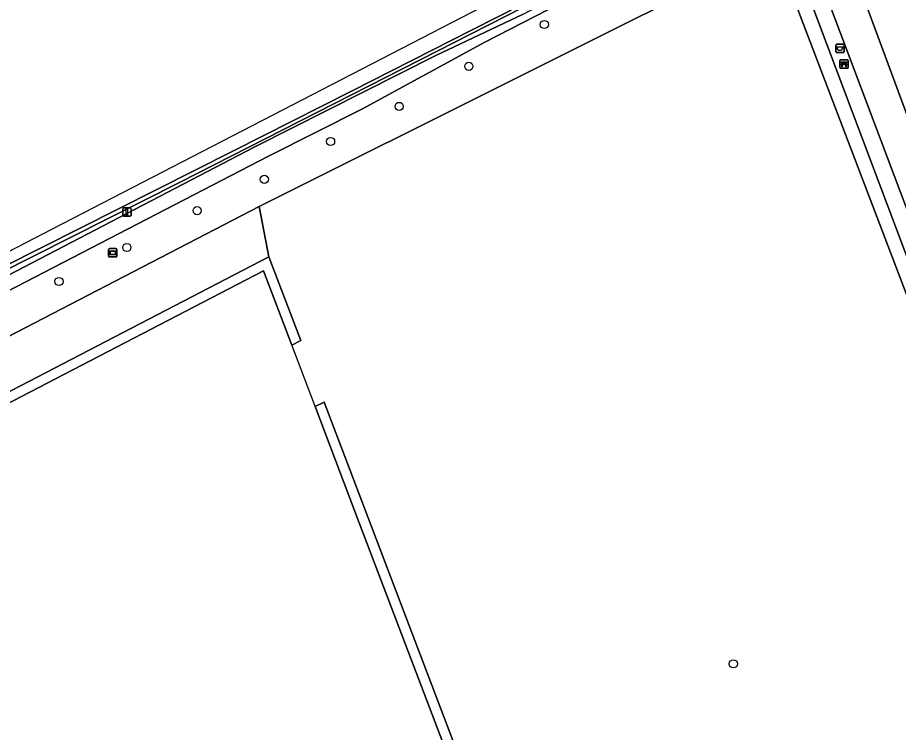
# Model space of a CAD drawing. Extents: x 164494 to 166241, y 382475 to 384495.
# Drawn here: x 164898.8 to 165004.2, y 383629.1 to 383714.6 of the extents above; entities that cross this region are included whole.
import ezdxf

# ---------------------------------------------------------------- set-up
doc = ezdxf.new("R2010")
doc.units = 0
for name, color, linetype in [('IMGEO_Afvalbak', 7, 'Continuous'), ('IMGEO_Bank', 7, 'Continuous'), ('IMGEO_Berm_halfverhard', 7, 'Continuous'), ('IMGEO_Boom', 7, 'Continuous'), ('IMGEO_Bouwland', 7, 'Continuous'), ('IMGEO_Groenvoorziening', 7, 'Continuous'), ('IMGEO_Haag', 7, 'Continuous'), ('IMGEO_Hek', 7, 'Continuous'), ('IMGEO_Lichtmast', 7, 'Continuous'), ('IMGEO_Loofbos', 7, 'Continuous'), ('IMGEO_Rijbaan_lokaal_gesloten', 7, 'Continuous'), ('IMGEO_Verklikker', 7, 'Continuous'), ('IMGEO_Voetpad_halfverhard', 7, 'Continuous'), ('IMGEO_Waterloop', 7, 'Continuous')]:
    doc.layers.add(name, color=color, linetype=linetype)

msp = doc.modelspace()

# ---------------------------------------------------------------- linework, layer by layer
at = {"layer": 'IMGEO_Afvalbak'}
for p, q in [((164996.75, 383710.53), (164996.75, 383711.33)), ((164996.75, 383711.33), (164996.75, 383710.53)), ((164996.85, 383711.43), (164997.64, 383711.43)), ((164997.64, 383711.43), (164996.85, 383711.43)), ((164997.74, 383711.33), (164997.74, 383710.53)), ((164997.74, 383710.53), (164997.74, 383711.33)), ((164997.64, 383710.43), (164996.85, 383710.43)), ((164996.85, 383710.43), (164997.64, 383710.43))]:
    msp.add_line(p, q, dxfattribs=at)
msp.add_lwpolyline([(164996.89, 383711.14), (164997.6, 383711.14), (164997.45, 383710.67), (164997.04, 383710.67), (164996.89, 383711.14)], dxfattribs=at)
for centre, start, end in [((164996.85, 383711.33), 90, 180), ((164996.85, 383711.33), 90, 180), ((164996.85, 383710.53), 180, 270), ((164996.85, 383710.53), 180, 270), ((164997.64, 383711.33), 0, 90), ((164997.64, 383711.33), 360, 90), ((164997.64, 383710.53), 270, 0), ((164997.64, 383710.53), 270, 0)]:
    msp.add_arc(centre, 0.1, start, end, dxfattribs=at)
at = {"layer": 'IMGEO_Bank'}
for p, q in [((164997.24, 383708.63), (164997.24, 383709.47)), ((164997.24, 383709.47), (164997.24, 383708.63)), ((164997.31, 383709.55), (164998.15, 383709.55)), ((164998.15, 383709.55), (164997.31, 383709.55)), ((164998.24, 383709.48), (164998.24, 383708.64)), ((164998.24, 383708.64), (164998.24, 383709.48)), ((164998.16, 383708.55), (164997.32, 383708.55)), ((164997.32, 383708.55), (164998.16, 383708.55)), ((164997.93, 383708.95), (164997.54, 383708.95)), ((164997.55, 383709.06), (164997.55, 383709.16)), ((164997.59, 383709.16), (164997.59, 383709.06)), ((164997.88, 383709.17), (164997.6, 383709.17)), ((164997.6, 383709.05), (164997.88, 383709.05)), ((164997.88, 383709.06), (164997.88, 383709.16)), ((164997.93, 383709.16), (164997.93, 383709.06))]:
    msp.add_line(p, q, dxfattribs=at)
for points in [[(164997.48, 383708.95), (164997.34, 383708.95), (164997.45, 383709.05), (164997.54, 383709.05)], [(164997.54, 383709.17), (164997.45, 383709.17), (164997.45, 383709.33), (164998.02, 383709.33), (164998.02, 383709.17), (164997.93, 383709.17)], [(164997.53, 383708.94), (164997.53, 383708.73), (164997.49, 383708.73), (164997.49, 383708.94)], [(164997.93, 383709.05), (164998.02, 383709.05), (164998.13, 383708.95), (164997.99, 383708.95)], [(164997.98, 383708.94), (164997.98, 383708.73), (164997.94, 383708.73), (164997.94, 383708.94)]]:
    msp.add_lwpolyline(points, dxfattribs=at)
for centre, radius, start, end in [((164997.31, 383709.47), 0.0779, 92.4484, 184.2845), ((164997.31, 383709.47), 0.0779, 92.4484, 184.2845), ((164998.16, 383709.47), 0.0779, 2.4484, 94.2845), ((164998.16, 383709.47), 0.0779, 2.4484, 94.2845), ((164997.31, 383708.63), 0.0779, 182.4484, 274.2845), ((164997.31, 383708.63), 0.0779, 182.4484, 274.2845), ((164997.48, 383708.94), 0.00671, 2.8957, 87.1043), ((164997.54, 383708.94), 0.00671, 92.8957, 177.1043), ((164997.54, 383709.16), 0.00671, 2.8957, 87.1043), ((164997.54, 383709.06), 0.00671, 272.8957, 357.1043), ((164997.6, 383709.16), 0.00671, 92.8957, 177.1043), ((164997.6, 383709.06), 0.00671, 182.8957, 267.1043), ((164997.88, 383709.16), 0.00671, 2.8957, 87.1043), ((164997.88, 383709.06), 0.00671, 272.8957, 357.1043), ((164997.93, 383709.16), 0.00671, 92.8957, 177.1043), ((164997.93, 383709.06), 0.00671, 182.8957, 267.1043), ((164997.93, 383708.94), 0.00671, 2.8957, 87.1043), ((164997.99, 383708.94), 0.00671, 92.8957, 177.1043), ((164998.16, 383708.63), 0.0779, 272.4484, 4.2845), ((164998.16, 383708.63), 0.0779, 272.4484, 4.2845)]:
    msp.add_arc(centre, radius, start, end, dxfattribs=at)
at = {"layer": 'IMGEO_Berm_halfverhard'}
for points in [[(164857.49, 383664.27), (164918.16, 383694.89), (164990.21, 383731.63), (164992.01, 383732.54), (164993.81, 383733.45)], [(164976.85, 383725.17), (164953.21, 383713.15), (164938.76, 383705.81), (164924.55, 383698.62), (164878.88, 383675.63), (164862.3, 383667.12), (164855.28, 383663.57), (164850.2, 383660.84), (164841.27, 383655.96), (164832.44, 383650.98), (164820.83, 383644.04), (164820.9, 383643.93), (164821.05, 383643.71), (164830.96, 383649.63), (164843.46, 383656.75)]]:
    msp.add_lwpolyline(points, dxfattribs=at)
at = {"layer": 'IMGEO_Boom'}
for centre in [(164961.86, 383713.8), (164952.81, 383708.79), (164944.47, 383703.99), (164936.26, 383699.79), (164928.33, 383695.26), (164920.28, 383691.52), (164911.86, 383687.1), (164903.75, 383683.04), (164984.48, 383637.28)]:
    msp.add_circle(centre, 0.489, dxfattribs=at)
at = {"layer": 'IMGEO_Bouwland'}
for points in [[(164989.19, 383722.73), (164927.7, 383692), (164928.88, 383685.99), (164932.69, 383675.97), (164931.61, 383675.42), (164928.23, 383684.3), (164824.66, 383630.58)], [(164999.29, 383719.09), (165027.4, 383643.26), (165023.9, 383642.33), (165022.66, 383645.63), (165020.73, 383644.93), (165019.36, 383644.46), (164990.71, 383719.49)], [(164816.55, 383583.41), (164902.62, 383606.74), (164906.79, 383607.95), (164911.84, 383609.44), (164914.57, 383615.3), (164950.65, 383625.36), (164939.7, 383654.17), (164934.41, 383668.07), (164935.49, 383668.59), (164952.24, 383624.56), (164957.95, 383620.5), (164964.5, 383620.21), (164972.14, 383619.93), (164987.22, 383617.3), (165008.51, 383612.87)]]:
    msp.add_lwpolyline(points, dxfattribs=at)
at = {"layer": 'IMGEO_Groenvoorziening'}
for points in [[(164802.51, 383588.73), (164799.07, 383603.38), (164797.1, 383611.73), (164802.6, 383625.63), (164809.89, 383633.96), (164816.08, 383639.05), (164826.55, 383646.32), (164839.94, 383654.17), (164848.68, 383658.82), (164880.21, 383674.74), (164883.32, 383676.34), (164927.21, 383699.15), (164948.87, 383710.09), (164959.25, 383715), (164967.4, 383719.26), (164974.26, 383722.56), (164975.93, 383723.27), (164988.54, 383730.22), (164989.34, 383730.51), (164989.81, 383729.48), (164990.82, 383729.99), (164990.21, 383731.63), (164918.16, 383694.89), (164857.49, 383664.27)], [(164824.09, 383631.63), (164928.88, 383685.99), (164927.7, 383692), (164811.53, 383631.8)], [(164824.66, 383630.58), (164928.23, 383684.3), (164931.61, 383675.42), (164932.69, 383675.97), (164928.88, 383685.99), (164824.09, 383631.63)], [(164815.99, 383581.68), (164912.9, 383608.61), (164915.43, 383614.29), (164952.24, 383624.56), (164935.49, 383668.59), (164934.41, 383668.07), (164939.7, 383654.17), (164950.65, 383625.36), (164914.57, 383615.3), (164911.84, 383609.44), (164906.79, 383607.95), (164902.62, 383606.74), (164816.55, 383583.41)]]:
    msp.add_lwpolyline(points, dxfattribs=at)
msp.add_lwpolyline([(164927.7, 383692), (164989.19, 383722.73), (164990.71, 383719.49), (164992.61, 383719.6), (165020.73, 383644.93), (165022.66, 383645.63), (164991.9, 383727.14), (164990.82, 383729.99), (164989.81, 383729.48), (164977.89, 383723.43), (164974.05, 383721.63), (164968.25, 383718.66), (164954.72, 383711.67), (164940.08, 383703.71), (164928.81, 383698.02), (164884.02, 383674.85), (164880.93, 383673.27), (164849.26, 383657.07), (164840.2, 383651.69), (164828.27, 383644.18), (164817.85, 383637.08), (164811.53, 383631.8)], close=True, dxfattribs=at)
at = {"layer": 'IMGEO_Haag'}
for points in [[(164824.66, 383630.58), (164928.23, 383684.3), (164931.61, 383675.42), (164932.69, 383675.97), (164928.88, 383685.99), (164824.09, 383631.63)], [(164815.99, 383581.68), (164912.9, 383608.61), (164915.43, 383614.29), (164952.24, 383624.56), (164935.49, 383668.59), (164934.41, 383668.07), (164939.7, 383654.17), (164950.65, 383625.36), (164914.57, 383615.3), (164911.84, 383609.44), (164906.79, 383607.95), (164902.62, 383606.74), (164816.55, 383583.41)]]:
    msp.add_lwpolyline(points, dxfattribs=at)
at = {"layer": 'IMGEO_Hek'}
for points in [[(164811.16, 383604.87), (164810.55, 383607.29), (164810.57, 383610.42), (164811.02, 383614.01), (164811.97, 383617.6), (164813.61, 383620.91), (164815.73, 383624), (164818.24, 383626.63), (164820.95, 383628.51), (164824.66, 383630.58), (164928.23, 383684.3), (164939.7, 383654.17)], [(164939.7, 383654.17), (164950.65, 383625.36), (164914.57, 383615.3), (164910.85, 383607.16), (164817.05, 383581.41)]]:
    msp.add_lwpolyline(points, dxfattribs=at)
at = {"layer": 'IMGEO_Lichtmast'}
for p, q in [((164911.38, 383690.95), (164911.38, 383691.75)), ((164911.38, 383691.75), (164911.38, 383690.95)), ((164911.48, 383691.85), (164912.27, 383691.85)), ((164912.27, 383691.85), (164911.48, 383691.85)), ((164912.37, 383691.75), (164912.37, 383690.95)), ((164912.37, 383690.95), (164912.37, 383691.75)), ((164912.27, 383690.85), (164911.48, 383690.85)), ((164911.48, 383690.85), (164912.27, 383690.85))]:
    msp.add_line(p, q, dxfattribs=at)
msp.add_lwpolyline([(164911.8, 383691.73), (164911.95, 383691.73), (164911.95, 383690.98), (164911.8, 383690.98), (164911.8, 383691.73)], dxfattribs=at)
for centre, start, end in [((164911.48, 383691.75), 90, 180), ((164911.48, 383691.75), 90, 180), ((164912.27, 383691.75), 0, 90), ((164912.27, 383691.75), 360, 90), ((164911.48, 383690.95), 180, 270), ((164911.48, 383690.95), 180, 270), ((164912.27, 383690.95), 270, 0), ((164912.27, 383690.95), 270, 0)]:
    msp.add_arc(centre, 0.1, start, end, dxfattribs=at)
at = {"layer": 'IMGEO_Loofbos'}
msp.add_lwpolyline([(164992.61, 383719.6), (164990.71, 383719.49), (165019.36, 383644.46), (165020.73, 383644.93)], close=True, dxfattribs=at)
at = {"layer": 'IMGEO_Rijbaan_lokaal_gesloten'}
msp.add_lwpolyline([(165008.05, 383743.64), (164903.01, 383689.35), (164819.55, 383646.12), (164819.55, 383646.12), (164820.8, 383644.08), (164820.83, 383644.04), (164832.44, 383650.98), (164841.27, 383655.96), (164850.2, 383660.84), (164855.28, 383663.57), (164862.3, 383667.12), (164878.88, 383675.63), (164924.55, 383698.62), (164938.76, 383705.81), (164953.21, 383713.15), (164976.85, 383725.17)], dxfattribs=at)
at = {"layer": 'IMGEO_Verklikker'}
for p, q in [((164909.69, 383686.07), (164909.69, 383686.87)), ((164909.69, 383686.87), (164909.69, 383686.07)), ((164909.79, 383686.97), (164910.58, 383686.97)), ((164910.58, 383686.97), (164909.79, 383686.97)), ((164910.68, 383686.87), (164910.68, 383686.07)), ((164910.68, 383686.07), (164910.68, 383686.87)), ((164910.58, 383685.97), (164909.79, 383685.97)), ((164909.79, 383685.97), (164910.58, 383685.97))]:
    msp.add_line(p, q, dxfattribs=at)
for points in [[(164909.79, 383686.7), (164910.58, 383686.7), (164910.58, 383686.23), (164909.79, 383686.23), (164909.79, 383686.7)], [(164909.86, 383686.63), (164909.86, 383686.3), (164910.52, 383686.3), (164910.52, 383686.63), (164909.86, 383686.63)]]:
    msp.add_lwpolyline(points, dxfattribs=at)
for centre, start, end in [((164909.79, 383686.87), 90, 180), ((164909.79, 383686.87), 90, 180), ((164910.58, 383686.87), 0, 90), ((164910.58, 383686.87), 360, 90), ((164909.79, 383686.07), 180, 270), ((164909.79, 383686.07), 180, 270), ((164910.58, 383686.07), 270, 0), ((164910.58, 383686.07), 270, 0)]:
    msp.add_arc(centre, 0.1, start, end, dxfattribs=at)
at = {"layer": 'IMGEO_Voetpad_halfverhard'}
msp.add_lwpolyline([(164999.29, 383719.09), (164998.2, 383721.96), (164995.52, 383728.97), (164991.9, 383727.14), (165022.66, 383645.63), (165023.9, 383642.33), (165027.4, 383643.26)], close=True, dxfattribs=at)
at = {"layer": 'IMGEO_Waterloop'}
for points in [[(164828.27, 383644.18), (164840.2, 383651.69), (164849.26, 383657.07), (164880.93, 383673.27), (164884.02, 383674.85), (164928.81, 383698.02), (164940.08, 383703.71), (164954.72, 383711.67), (164968.25, 383718.66)], [(164959.25, 383715), (164948.87, 383710.09), (164927.21, 383699.15), (164883.32, 383676.34), (164880.21, 383674.74), (164848.68, 383658.82), (164839.94, 383654.17), (164826.55, 383646.32)]]:
    msp.add_lwpolyline(points, dxfattribs=at)

doc.saveas('drawing.dxf')
